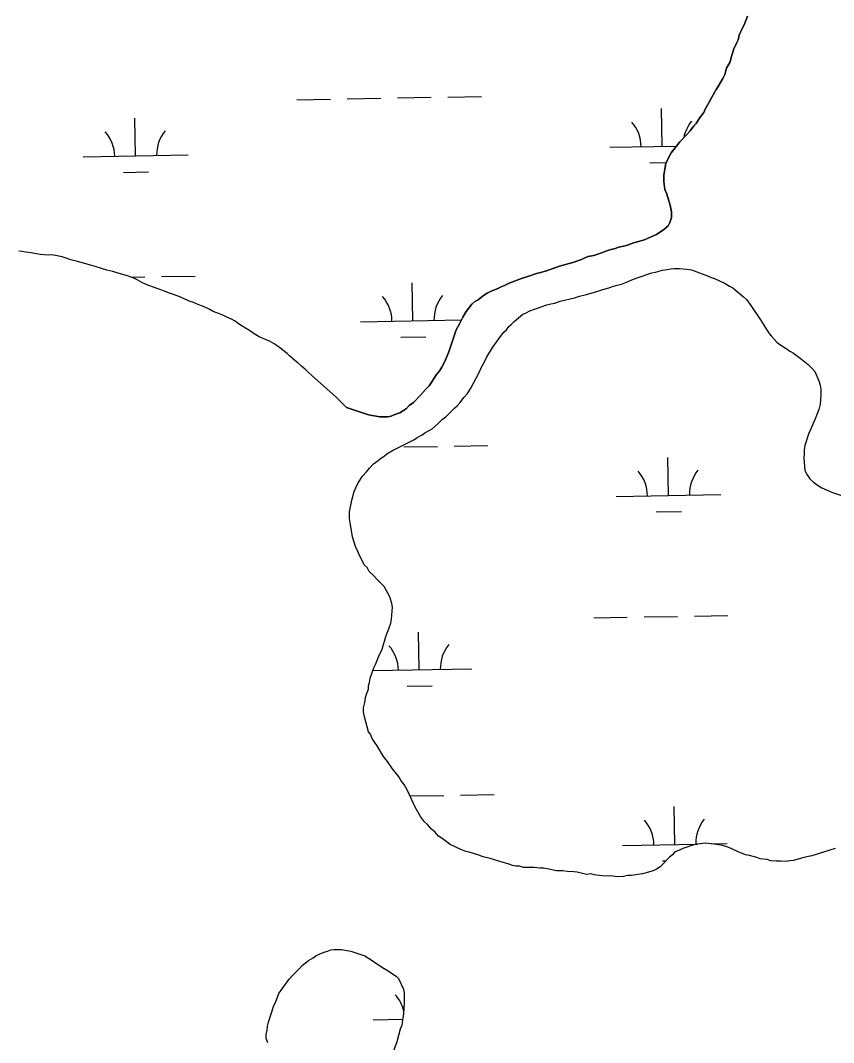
# Model space of a CAD drawing. Extents: x 3957609 to 3995875, y 234277 to 260273.
# Drawn here: x 3968251 to 3969026, y 253799 to 254773 of the extents above; entities that cross this region are included whole.
import ezdxf

# ---------------------------------------------------------------- set-up
doc = ezdxf.new("R2010")
doc.units = 0
doc.layers.add('V-TOPO-SHOR', color=7, linetype='Continuous')
doc.layers.add('V-WETL-SWMP', color=7, linetype='Continuous')

msp = doc.modelspace()

# ---------------------------------------------------------------- linework, layer by layer
at = {"layer": 'V-TOPO-SHOR'}
for points in [[(3968528.513, 254434.333), (3968551.538, 254413.765), (3968561.402, 254403.935), (3968582.287, 254396.88), (3968593.318, 254394.928), (3968600.801, 254394.938), (3968603.951, 254395.733), (3968607.494, 254397.314), (3968612.216, 254398.897), (3968615.757, 254400.871), (3968618.512, 254402.845), (3968621.265, 254405.606), (3968625.199, 254408.764), (3968631.883, 254415.469), (3968636.602, 254420.993), (3968640.141, 254424.542), (3968642.105, 254427.303), (3968647.213, 254435.187), (3968650.356, 254439.132), (3968652.32, 254442.286), (3968654.676, 254447.017), (3968658.993, 254456.87), (3968663.304, 254470.268), (3968666.048, 254477.755), (3968668.797, 254482.879), (3968672.331, 254489.976), (3968675.473, 254495.495), (3968680.976, 254502.198), (3968683.729, 254504.961), (3968686.876, 254506.54), (3968691.99, 254510.486), (3968695.531, 254512.856), (3968698.681, 254514.437), (3968705.765, 254517.206), (3968708.913, 254518.787), (3968712.063, 254519.973), (3968716.39, 254522.342), (3968728.201, 254526.694), (3968736.071, 254529.463), (3968742.371, 254531.443), (3968746.307, 254532.631), (3968751.032, 254533.819), (3968764.416, 254538.568), (3968777.013, 254542.134), (3968785.281, 254544.905), (3968791.576, 254547.672), (3968797.089, 254548.862), (3968801.026, 254550.05), (3968804.569, 254551.235), (3968809.687, 254553.214), (3968813.23, 254554.402), (3968816.378, 254555.194), (3968821.102, 254556.777), (3968827.009, 254557.967), (3968830.158, 254558.762), (3968834.095, 254560.343), (3968845.51, 254563.511), (3968849.447, 254565.487), (3968856.924, 254568.651), (3968864.006, 254573.389), (3968867.94, 254576.94), (3968869.509, 254580.094), (3968871.078, 254584.823), (3968871.067, 254590.336), (3968869.875, 254596.635), (3968869.085, 254599.785), (3968866.314, 254608.053), (3968864.733, 254611.594), (3968863.932, 254619.075), (3968863.922, 254625.377), (3968864.7, 254630.892), (3968865.874, 254636.41), (3968869.013, 254643.111), (3968870.977, 254646.658), (3968873.334, 254649.812), (3968879.233, 254656.91), (3968886.309, 254664.801), (3968889.061, 254667.562), (3968892.598, 254672.293), (3968894.564, 254674.66), (3968896.528, 254677.814), (3968898.492, 254680.575), (3968902.031, 254684.912), (3968903.207, 254688.064), (3968907.135, 254694.767), (3968909.49, 254699.496), (3968913.811, 254706.988), (3968915.775, 254709.748), (3968920.096, 254717.238), (3968922.058, 254721.18), (3968923.625, 254727.091), (3968927.16, 254733.399), (3968927.94, 254737.337), (3968930.685, 254745.613), (3968933.04, 254751.13), (3968934.609, 254754.284), (3968935.784, 254758.618), (3968938.53, 254764.926), (3968940.494, 254768.473), (3968943.632, 254776.749)], [(3968528.513, 254434.333), (3968527.722, 254434.927), (3968524.988, 254437.524), (3968522.557, 254439.814), (3968518.455, 254443.326), (3968514.959, 254446.382), (3968512.225, 254448.671), (3968507.209, 254453.101), (3968504.778, 254455.239), (3968502.347, 254457.378), (3968498.851, 254460.128), (3968495.356, 254462.571), (3968492.617, 254464.56), (3968488.056, 254467.007), (3968484.253, 254468.539), (3968478.169, 254471.142), (3968473.303, 254474.202), (3968468.893, 254477.106), (3968465.092, 254479.4), (3968460.986, 254481.845), (3968458.401, 254483.68), (3968455.211, 254486.123), (3968451.864, 254487.96), (3968447.453, 254489.951), (3968442.892, 254492.247), (3968439.543, 254493.32), (3968434.37, 254495.464), (3968430.418, 254497.606), (3968427.374, 254499.29), (3968423.114, 254500.824), (3968418.551, 254502.509), (3968415.662, 254503.888), (3968412.465, 254504.809), (3968407.294, 254506.953), (3968402.426, 254509.249), (3968396.644, 254511.398), (3968391.776, 254513.237), (3968387.973, 254514.615), (3968384.473, 254515.844), (3968380.821, 254517.222), (3968376.41, 254518.756), (3968371.996, 254520.444), (3968366.825, 254522.739), (3968362.416, 254525.187), (3968358.613, 254527.024), (3968352.526, 254529.324), (3968349.026, 254530.399), (3968343.699, 254531.935), (3968338.526, 254533.317), (3968333.047, 254534.853), (3968328.026, 254536.389), (3968321.788, 254538.081), (3968317.526, 254539.461), (3968311.896, 254540.997), (3968304.896, 254542.843), (3968298.504, 254544.688), (3968295.157, 254545.913), (3968290.439, 254547.295), (3968285.569, 254548.526), (3968280.547, 254549.3), (3968277.194, 254549.157), (3968273.084, 254549.472), (3968269.279, 254549.632), (3968264.104, 254550.711), (3968260.753, 254551.33), (3968255.883, 254551.95), (3968252.381, 254552.417), (3968249.184, 254552.88)], [(3968564.787, 254307.523), (3968565.569, 254310.675), (3968566.349, 254315.404), (3968568.699, 254323.678), (3968570.267, 254327.225), (3968572.625, 254331.956), (3968576.553, 254338.264), (3968580.485, 254342.601), (3968583.235, 254346.151), (3968587.167, 254350.095), (3968591.495, 254353.253), (3968593.854, 254355.227), (3968597.395, 254357.597), (3968599.756, 254359.569), (3968605.264, 254362.729), (3968609.593, 254365.099), (3968625.729, 254373.002), (3968628.877, 254375.369), (3968633.598, 254377.741), (3968635.959, 254379.713), (3968643.041, 254383.664), (3968648.548, 254388.399), (3968652.873, 254392.739), (3968656.019, 254395.106), (3968664.672, 254403.392), (3968667.031, 254405.364), (3968669.784, 254408.52), (3968673.321, 254413.251), (3968676.86, 254417.198), (3968680.001, 254422.322), (3968682.356, 254427.053), (3968687.462, 254436.512), (3968689.817, 254441.637), (3968692.172, 254445.972), (3968695.314, 254452.28), (3968700.813, 254461.349), (3968708.28, 254471.601), (3968711.426, 254475.543), (3968713.785, 254477.911), (3968716.142, 254481.065), (3968718.502, 254483.039), (3968721.254, 254485.8), (3968729.514, 254492.902), (3968732.663, 254494.09), (3968736.204, 254496.064), (3968752.345, 254501.604), (3968756.281, 254502.792), (3968759.824, 254503.191), (3968764.942, 254505.17), (3968778.723, 254508.342), (3968783.446, 254509.925), (3968790.139, 254511.512), (3968799.981, 254514.285), (3968805.886, 254516.264), (3968811.397, 254517.849), (3968816.908, 254519.825), (3968823.601, 254521.412), (3968829.898, 254523.786), (3968833.441, 254525.367), (3968838.557, 254527.345), (3968852.336, 254532.093), (3968855.879, 254532.885), (3968862.572, 254534.868), (3968866.904, 254535.267), (3968870.447, 254536.062), (3968873.597, 254536.459), (3968878.717, 254536.467), (3968885.809, 254535.691), (3968890.142, 254534.911), (3968905.511, 254529.422), (3968909.058, 254527.851), (3968912.212, 254526.676), (3968922.46, 254521.965), (3968926.4, 254519.608), (3968929.554, 254518.039), (3968939.808, 254509.391), (3968942.571, 254506.638), (3968946.913, 254501.131), (3968955.994, 254487.36), (3968962.312, 254477.13), (3968964.284, 254474.376), (3968966.258, 254472.017), (3968971.782, 254465.723), (3968974.542, 254463.757), (3968980.455, 254460.222), (3968984.004, 254457.472), (3968987.553, 254455.508), (3968995.045, 254450.007), (3969001.355, 254444.897), (3969004.906, 254441.356), (3969007.669, 254438.21), (3969011.622, 254429.158), (3969012.809, 254425.222), (3969013.604, 254421.286), (3969013.612, 254415.77), (3969012.838, 254407.103), (3969011.665, 254401.981), (3969008.136, 254392.919), (3969001.857, 254378.335), (3968998.33, 254367.696), (3968997.548, 254363.36)], [(3968997.548, 254363.36), (3968997.556, 254359.424), (3968997.167, 254355.877), (3968998.369, 254343.668), (3969000.343, 254339.734), (3969003.108, 254335.8), (3969006.657, 254332.654), (3969011.388, 254329.117), (3969014.542, 254327.153), (3969024.79, 254322.836), (3969044.887, 254316.174)], [(3968604.342, 254202.033), (3968605.112, 254213.455), (3968604.713, 254217), (3968602.732, 254223.297), (3968597.203, 254233.136), (3968590.495, 254239.821), (3968586.944, 254244.148), (3968583, 254247.685), (3968581.025, 254251.228), (3968578.263, 254253.98), (3968575.498, 254259.883), (3968573.522, 254263.426), (3968572.336, 254266.574), (3968569.964, 254271.296), (3968567.191, 254280.744), (3968564.807, 254294.131), (3968564.408, 254298.07), (3968564.398, 254304.371), (3968564.787, 254307.523)], [(3968995.025, 253974.224), (3968987.545, 253972.241), (3968984, 253971.842), (3968979.669, 253971.047), (3968974.942, 253971.434), (3968971.004, 253971.426), (3968965.884, 253971.813), (3968962.336, 253972.989), (3968955.639, 253973.767), (3968952.488, 253974.942), (3968945.393, 253976.9), (3968941.848, 253977.683), (3968934.754, 253980.427), (3968928.841, 253983.175), (3968924.901, 253984.744), (3968919.779, 253986.311), (3968916.232, 253987.093), (3968911.503, 253987.874), (3968904.02, 253988.65), (3968895.75, 253987.849), (3968892.602, 253987.054), (3968881.973, 253983.495), (3968878.823, 253981.914), (3968874.494, 253980.331), (3968872.134, 253977.57), (3968869.382, 253975.203), (3968860.338, 253966.13), (3968856.797, 253963.76), (3968853.647, 253962.179), (3968843.413, 253959.406), (3968832.782, 253957.813), (3968829.237, 253957.809), (3968825.299, 253957.012), (3968819.785, 253956.611), (3968813.088, 253957.387), (3968808.362, 253957.381), (3968802.453, 253957.764), (3968797.331, 253958.544), (3968794.179, 253959.326), (3968790.243, 253958.925), (3968781.181, 253960.881), (3968778.029, 253961.27), (3968772.12, 253961.655), (3968767.393, 253962.433), (3968761.485, 253962.425), (3968754.393, 253963.99), (3968749.271, 253964.768), (3968745.728, 253964.762), (3968740.606, 253965.542), (3968729.97, 253965.526), (3968726.423, 253966.701), (3968722.88, 253966.695), (3968719.726, 253967.477), (3968715.393, 253969.046), (3968710.664, 253970.22), (3968698.448, 253974.14), (3968691.751, 253975.702), (3968687.415, 253977.271), (3968678.353, 253980.013), (3968675.201, 253980.798), (3968670.47, 253982.76), (3968660.222, 253987.468), (3968652.73, 253992.971), (3968649.183, 253995.328), (3968646.025, 253999.26), (3968642.476, 254002.013), (3968638.529, 254006.338), (3968635.768, 254009.091), (3968631.822, 254014.205), (3968627.083, 254022.468), (3968619.573, 254039), (3968616.413, 254044.507), (3968613.648, 254048.048), (3968611.674, 254051.589), (3968609.306, 254054.343), (3968605.36, 254059.455), (3968600.623, 254066.537), (3968596.676, 254071.258), (3968590.751, 254081.49), (3968588.384, 254084.635), (3968586.014, 254088.572), (3968584.431, 254092.508), (3968582.459, 254094.867), (3968578.496, 254109.039), (3968577.702, 254113.764), (3968577.695, 254117.702), (3968578.869, 254122.824), (3968579.649, 254127.553), (3968580.432, 254130.705), (3968582.394, 254135.434), (3968582.387, 254138.586), (3968583.172, 254141.738), (3968583.952, 254146.071), (3968587.481, 254155.922), (3968589.052, 254159.076), (3968592.189, 254166.959), (3968595.329, 254173.66), (3968598.855, 254185.481), (3968601.993, 254193.757), (3968603.56, 254198.486), (3968604.342, 254202.033)], [(3969027.305, 253983.728), (3969004.867, 253976.601), (3969000.142, 253975.807), (3968995.025, 253974.224)], [(3968485.712, 253810.525), (3968486.111, 253814.16), (3968486.912, 253818.201), (3968492.136, 253833.958), (3968493.748, 253836.788), (3968496.963, 253845.275), (3968498.978, 253848.509), (3968506.636, 253859.022), (3968509.859, 253862.663), (3968514.295, 253867.111), (3968516.714, 253869.135), (3968519.135, 253871.967), (3968525.185, 253876.823), (3968529.623, 253879.252), (3968532.041, 253881.275), (3968536.078, 253883.301), (3968540.115, 253884.923), (3968543.342, 253885.736), (3968546.572, 253886.952), (3968549.804, 253887.362), (3968556.669, 253887.372), (3968565.557, 253885.773), (3968578.891, 253881.351), (3968585.762, 253876.919), (3968595.871, 253870.071), (3968599.509, 253868.057), (3968608.809, 253862.014), (3968610.83, 253859.595), (3968615.694, 253849.504), (3968616.507, 253845.468), (3968616.521, 253836.584), (3968615.733, 253826.082), (3968614.934, 253820.021), (3968614.133, 253815.174), (3968612.524, 253811.537), (3968609.312, 253799.417), (3968604.891, 253787.292)], [(3968486.539, 253798.411), (3968484.917, 253802.446), (3968484.911, 253806.081), (3968485.712, 253810.525)]]:
    msp.add_lwpolyline(points, dxfattribs=at)
at = {"layer": 'V-WETL-SWMP'}
for p, q in [((3968514.075, 254697.139), (3968546.07, 254697.721)), ((3968562.067, 254698.012), (3968594.062, 254698.594)), ((3968610.059, 254698.885), (3968642.054, 254699.466)), ((3968658.051, 254699.757), (3968690.046, 254700.339)), ((3968862.256, 254652.72), (3968861.602, 254688.714)), ((3968360.431, 254643.595), (3968359.777, 254679.589)), ((3968812.264, 254651.811), (3968875.958, 254652.969)), ((3968310.439, 254642.686), (3968410.423, 254644.504)), ((3968850.539, 254637.073), (3968866.32, 254637.36)), ((3968348.714, 254627.949), (3968372.71, 254628.385)), ((3968355.867, 254528.061), (3968369.121, 254528.302)), ((3968385.118, 254528.593), (3968417.113, 254529.175)), ((3968624.767, 254486.513), (3968624.112, 254522.507)), ((3968574.775, 254485.604), (3968671.026, 254487.354)), ((3968613.049, 254470.866), (3968637.045, 254471.303)), ((3968616.107, 254366.264), (3968648.102, 254366.846)), ((3968664.099, 254367.137), (3968696.094, 254367.719)), ((3968868.304, 254320.1), (3968867.65, 254356.094)), ((3968818.313, 254319.191), (3968918.296, 254321.009)), ((3968856.587, 254304.453), (3968880.583, 254304.889)), ((3968797.007, 254203.352), (3968829.002, 254203.934)), ((3968844.999, 254204.225), (3968876.994, 254204.807)), ((3968892.991, 254205.098), (3968924.986, 254205.679)), ((3968630.815, 254153.893), (3968630.16, 254189.887)), ((3968586.464, 254153.086), (3968680.806, 254154.802)), ((3968619.097, 254138.246), (3968643.093, 254138.682)), ((3968670.148, 254034.517), (3968702.142, 254035.099)), ((3968622.155, 254033.644), (3968654.15, 254034.226)), ((3968874.352, 253987.48), (3968873.698, 254023.474)), ((3968824.361, 253986.571), (3968896.015, 253987.874)), ((3968909.194, 253988.113), (3968924.344, 253988.389)), ((3968862.635, 253971.833), (3968866.086, 253971.896)), ((3968586.871, 253820.364), (3968615.046, 253820.876))]:
    msp.add_line(p, q, dxfattribs=at)
for points in [[(3968943.632, 254776.749), (3968940.494, 254768.473), (3968938.531, 254764.925), (3968935.784, 254758.618), (3968934.609, 254754.284), (3968933.039, 254751.131), (3968930.685, 254745.613), (3968927.941, 254737.337)], [(3968927.941, 254737.337), (3968927.16, 254733.398), (3968923.625, 254727.09), (3968922.059, 254721.18), (3968920.096, 254717.238), (3968915.776, 254709.748), (3968913.811, 254706.987), (3968909.49, 254699.497), (3968907.135, 254694.767), (3968903.207, 254688.065), (3968902.031, 254684.912), (3968898.493, 254680.574), (3968896.528, 254677.814), (3968894.564, 254674.66), (3968892.598, 254672.293), (3968889.061, 254667.561), (3968886.309, 254664.8), (3968879.232, 254656.911), (3968873.335, 254649.812), (3968870.977, 254646.658), (3968869.014, 254643.11), (3968865.874, 254636.409), (3968864.701, 254630.893), (3968863.922, 254625.378), (3968863.932, 254619.076), (3968864.732, 254611.594), (3968866.313, 254608.052), (3968869.084, 254599.785), (3968869.876, 254596.636), (3968871.068, 254590.336), (3968871.077, 254584.822), (3968869.509, 254580.093), (3968867.939, 254576.94), (3968864.006, 254573.388), (3968856.924, 254568.651), (3968849.446, 254565.488), (3968845.511, 254563.512), (3968834.094, 254560.343), (3968830.158, 254558.761), (3968827.008, 254557.968), (3968821.102, 254556.777), (3968816.378, 254555.194), (3968813.229, 254554.401), (3968809.686, 254553.214), (3968804.569, 254551.236), (3968801.026, 254550.049), (3968797.089, 254548.861), (3968791.577, 254547.671), (3968785.28, 254544.904), (3968777.013, 254542.133), (3968764.416, 254538.568), (3968751.032, 254533.82), (3968746.308, 254532.631), (3968742.371, 254531.443), (3968736.072, 254529.464), (3968728.2, 254526.694), (3968716.391, 254522.342), (3968712.062, 254519.972), (3968708.913, 254518.786), (3968705.765, 254517.205), (3968698.68, 254514.437), (3968695.531, 254512.856), (3968691.991, 254510.487), (3968686.877, 254506.54), (3968683.728, 254504.96), (3968680.976, 254502.198), (3968675.473, 254495.494), (3968672.331, 254489.975), (3968668.797, 254482.88), (3968666.049, 254477.755), (3968663.304, 254470.267), (3968658.993, 254456.869), (3968654.676, 254447.016), (3968652.321, 254442.285), (3968650.356, 254439.131), (3968647.212, 254435.188), (3968642.104, 254427.302), (3968640.14, 254424.542), (3968636.601, 254420.992), (3968631.883, 254415.47), (3968625.198, 254408.764), (3968621.265, 254405.606), (3968618.512, 254402.845), (3968615.758, 254400.871), (3968612.217, 254398.896), (3968607.493, 254397.313), (3968603.951, 254395.732), (3968600.801, 254394.939), (3968593.318, 254394.927), (3968582.287, 254396.879), (3968561.401, 254403.934), (3968551.538, 254413.765), (3968528.512, 254434.333), (3968527.722, 254434.928), (3968524.988, 254437.524), (3968522.557, 254439.814), (3968518.454, 254443.327), (3968514.959, 254446.381), (3968512.224, 254448.672), (3968507.209, 254453.101), (3968504.778, 254455.239)], [(3968504.778, 254455.239), (3968502.347, 254457.377), (3968498.851, 254460.127), (3968495.355, 254462.572), (3968492.618, 254464.559), (3968488.056, 254467.007), (3968484.253, 254468.539), (3968478.168, 254471.143), (3968473.302, 254474.201), (3968468.893, 254477.105), (3968465.092, 254479.399), (3968460.987, 254481.845), (3968458.402, 254483.679), (3968455.21, 254486.124), (3968451.865, 254487.96), (3968447.453, 254489.95), (3968442.891, 254492.246), (3968439.543, 254493.32), (3968434.371, 254495.465), (3968430.417, 254497.607), (3968427.375, 254499.29), (3968423.115, 254500.823), (3968418.551, 254502.51), (3968415.661, 254503.887), (3968412.465, 254504.809), (3968407.293, 254506.954), (3968402.425, 254509.25), (3968396.644, 254511.397), (3968391.776, 254513.236), (3968387.972, 254514.616), (3968384.472, 254515.843), (3968380.821, 254517.223), (3968376.409, 254518.757), (3968371.997, 254520.443), (3968366.825, 254522.74), (3968362.415, 254525.187), (3968358.612, 254527.024), (3968352.526, 254529.324), (3968349.026, 254530.398), (3968343.7, 254531.934), (3968338.526, 254533.318), (3968333.048, 254534.854), (3968328.026, 254536.39), (3968321.787, 254538.08), (3968317.526, 254539.462), (3968311.896, 254540.998), (3968304.895, 254542.843), (3968298.504, 254544.687), (3968295.157, 254545.913), (3968290.439, 254547.295), (3968285.569, 254548.526), (3968280.546, 254549.3), (3968277.195, 254549.156), (3968273.084, 254549.471), (3968269.278, 254549.632), (3968264.103, 254550.711), (3968260.754, 254551.329), (3968255.882, 254551.95), (3968252.381, 254552.416), (3968249.184, 254552.88)], [(3968604.342, 254202.032), (3968605.111, 254213.455), (3968604.712, 254216.999), (3968602.732, 254223.298), (3968597.202, 254233.136), (3968590.496, 254239.82), (3968586.944, 254244.147), (3968583, 254247.685), (3968581.025, 254251.227), (3968578.263, 254253.98), (3968575.497, 254259.883), (3968573.522, 254263.425), (3968572.335, 254266.574), (3968569.964, 254271.296), (3968567.192, 254280.744), (3968564.807, 254294.132), (3968564.407, 254298.07), (3968564.397, 254304.371), (3968564.786, 254307.523), (3968565.569, 254310.675), (3968566.349, 254315.403), (3968568.698, 254323.677), (3968570.268, 254327.225), (3968572.624, 254331.955), (3968576.552, 254338.263), (3968580.484, 254342.602), (3968583.235, 254346.151), (3968587.167, 254350.096), (3968591.495, 254353.254), (3968593.855, 254355.227), (3968597.396, 254357.596), (3968599.756, 254359.569), (3968605.264, 254362.729), (3968609.593, 254365.099), (3968625.729, 254373.002), (3968628.876, 254375.37), (3968633.598, 254377.741), (3968635.958, 254379.714), (3968643.041, 254383.664), (3968648.548, 254388.399), (3968652.873, 254392.739), (3968656.02, 254395.107), (3968664.672, 254403.392), (3968667.032, 254405.365), (3968669.784, 254408.52), (3968673.321, 254413.252), (3968676.859, 254417.197), (3968680.002, 254422.322), (3968682.357, 254427.052), (3968687.462, 254436.513), (3968689.817, 254441.637), (3968692.173, 254445.973), (3968695.314, 254452.28), (3968700.813, 254461.348), (3968708.28, 254471.6), (3968711.425, 254475.544), (3968713.784, 254477.911), (3968716.142, 254481.065), (3968718.502, 254483.039), (3968721.255, 254485.8), (3968729.514, 254492.903), (3968732.663, 254494.089), (3968736.205, 254496.064), (3968752.344, 254501.605), (3968756.281, 254502.792), (3968759.825, 254503.192), (3968764.942, 254505.17), (3968778.722, 254508.343), (3968783.446, 254509.926), (3968790.139, 254511.512), (3968799.981, 254514.285), (3968805.886, 254516.264), (3968811.397, 254517.848), (3968816.908, 254519.826), (3968823.601, 254521.412), (3968829.899, 254523.786), (3968833.441, 254525.367), (3968838.558, 254527.345), (3968852.336, 254532.093), (3968855.879, 254532.886), (3968862.572, 254534.867), (3968866.903, 254535.267), (3968870.447, 254536.061), (3968873.597, 254536.46), (3968878.717, 254536.468), (3968885.808, 254535.692), (3968890.142, 254534.911), (3968905.511, 254529.422), (3968909.058, 254527.852), (3968912.211, 254526.676), (3968922.459, 254521.966), (3968926.401, 254519.609), (3968929.555, 254518.039), (3968939.809, 254509.39), (3968942.571, 254506.638), (3968946.912, 254501.131), (3968955.993, 254487.36), (3968962.311, 254477.13), (3968964.285, 254474.376), (3968966.258, 254472.016), (3968971.782, 254465.723)], [(3968971.782, 254465.723), (3968974.542, 254463.758), (3968980.456, 254460.223), (3968984.005, 254457.472), (3968987.553, 254455.508), (3968995.045, 254450.006), (3969001.355, 254444.896), (3969004.906, 254441.357), (3969007.668, 254438.211), (3969011.621, 254429.159), (3969012.809, 254425.222), (3969013.603, 254421.285), (3969013.612, 254415.77), (3969012.838, 254407.104), (3969011.665, 254401.982), (3969008.135, 254392.918), (3969001.857, 254378.335), (3968998.329, 254367.695), (3968997.548, 254363.361), (3968997.555, 254359.423), (3968997.166, 254355.877), (3968998.368, 254343.669), (3969000.343, 254339.734), (3969003.107, 254335.8), (3969006.657, 254332.655), (3969011.389, 254329.118), (3969014.543, 254327.153), (3969024.79, 254322.837), (3969044.888, 254316.174)], [(3968582.459, 254094.867), (3968578.497, 254109.039), (3968577.702, 254113.764), (3968577.696, 254117.703), (3968578.869, 254122.825), (3968579.649, 254127.553), (3968580.432, 254130.705), (3968582.393, 254135.434), (3968582.388, 254138.585), (3968583.171, 254141.737), (3968583.952, 254146.071), (3968587.48, 254155.923), (3968589.051, 254159.077), (3968592.189, 254166.959), (3968595.329, 254173.66), (3968598.855, 254185.481), (3968601.992, 254193.757), (3968603.56, 254198.486), (3968604.342, 254202.032)], [(3969027.306, 253983.728), (3969004.868, 253976.602), (3969000.143, 253975.807), (3968995.025, 253974.223), (3968987.545, 253972.242), (3968984.001, 253971.842), (3968979.669, 253971.048), (3968974.942, 253971.434), (3968971.004, 253971.427), (3968965.883, 253971.813), (3968962.336, 253972.989), (3968955.64, 253973.766), (3968952.487, 253974.942), (3968945.394, 253976.9), (3968941.848, 253977.682), (3968934.754, 253980.428), (3968928.842, 253983.175), (3968924.901, 253984.744), (3968919.778, 253986.311), (3968916.232, 253987.093), (3968911.504, 253987.874), (3968904.02, 253988.649), (3968895.75, 253987.848), (3968892.601, 253987.055), (3968881.972, 253983.494), (3968878.824, 253981.913), (3968874.494, 253980.331), (3968872.135, 253977.57), (3968869.382, 253975.202), (3968860.338, 253966.129), (3968856.797, 253963.76), (3968853.648, 253962.179), (3968843.413, 253959.406), (3968832.781, 253957.813), (3968829.236, 253957.808), (3968825.299, 253957.013), (3968819.785, 253956.611), (3968813.089, 253957.388), (3968808.362, 253957.38), (3968802.454, 253957.764), (3968797.332, 253958.544), (3968794.18, 253959.326), (3968790.242, 253958.926), (3968781.18, 253960.881), (3968778.029, 253961.27), (3968772.12, 253961.654), (3968767.393, 253962.434), (3968761.485, 253962.425), (3968754.393, 253963.989), (3968749.271, 253964.768), (3968745.727, 253964.762), (3968740.605, 253965.542), (3968729.971, 253965.525), (3968726.424, 253966.701), (3968722.88, 253966.695), (3968719.727, 253967.477), (3968715.392, 253969.046), (3968710.664, 253970.22), (3968698.448, 253974.139), (3968691.75, 253975.703), (3968687.415, 253977.272), (3968678.352, 253980.014), (3968675.2, 253980.797), (3968670.47, 253982.759), (3968660.222, 253987.468), (3968652.73, 253992.97), (3968649.182, 253995.328), (3968646.024, 253999.261), (3968642.475, 254002.013), (3968638.53, 254006.339), (3968635.768, 254009.091), (3968631.821, 254014.205), (3968627.082, 254022.469), (3968619.572, 254038.999), (3968616.412, 254044.507), (3968613.649, 254048.048), (3968611.674, 254051.589), (3968609.306, 254054.343), (3968605.36, 254059.456), (3968600.622, 254066.538), (3968596.676, 254071.258), (3968590.751, 254081.489), (3968588.383, 254084.636), (3968586.014, 254088.571), (3968584.432, 254092.507), (3968582.459, 254094.867)], [(3968486.539, 253798.41), (3968484.917, 253802.446), (3968484.911, 253806.081), (3968485.712, 253810.524), (3968486.11, 253814.16), (3968486.911, 253818.2), (3968492.136, 253833.959), (3968493.747, 253836.789), (3968496.964, 253845.275), (3968498.978, 253848.509), (3968506.635, 253859.022), (3968509.86, 253862.662), (3968514.295, 253867.112), (3968516.715, 253869.135), (3968519.134, 253871.966), (3968525.184, 253876.822), (3968529.622, 253879.252), (3968532.042, 253881.276), (3968536.078, 253883.301), (3968540.114, 253884.923), (3968543.343, 253885.736), (3968546.572, 253886.953), (3968549.803, 253887.362), (3968556.668, 253887.373), (3968565.556, 253885.772), (3968578.891, 253881.351), (3968585.763, 253876.92), (3968595.871, 253870.07), (3968599.509, 253868.057), (3968608.808, 253862.014), (3968610.831, 253859.594), (3968615.694, 253849.505), (3968616.508, 253845.468), (3968616.522, 253836.583), (3968615.732, 253826.081), (3968614.934, 253820.022), (3968614.134, 253815.174), (3968612.524, 253811.537), (3968609.313, 253799.416), (3968604.89, 253787.292)]]:
    msp.add_lwpolyline(points, dxfattribs=at)
for centre, start, end in [((3968807.014, 254652.19), 0.269879, 41.813537), ((3968917.481, 254654.199), 140.269876, 168.881023), ((3968305.189, 254643.066), 0.269879, 41.813537), ((3968415.656, 254645.074), 140.269876, 181.813534), ((3968569.524, 254485.983), 0.269879, 41.813537), ((3968679.992, 254487.992), 140.269876, 181.813534), ((3968813.062, 254319.57), 0.269879, 41.813537), ((3968923.53, 254321.579), 140.269876, 181.813534), ((3968575.572, 254153.363), 0.269879, 41.813537), ((3968686.04, 254155.372), 140.269876, 181.813534), ((3968819.11, 253986.95), 0.269879, 41.813537), ((3968929.578, 253988.959), 140.269876, 181.813534), ((3968581.62, 253820.743), 13.197353, 41.813537)]:
    msp.add_arc(centre, 35.246, start, end, dxfattribs=at)

doc.saveas('drawing.dxf')
